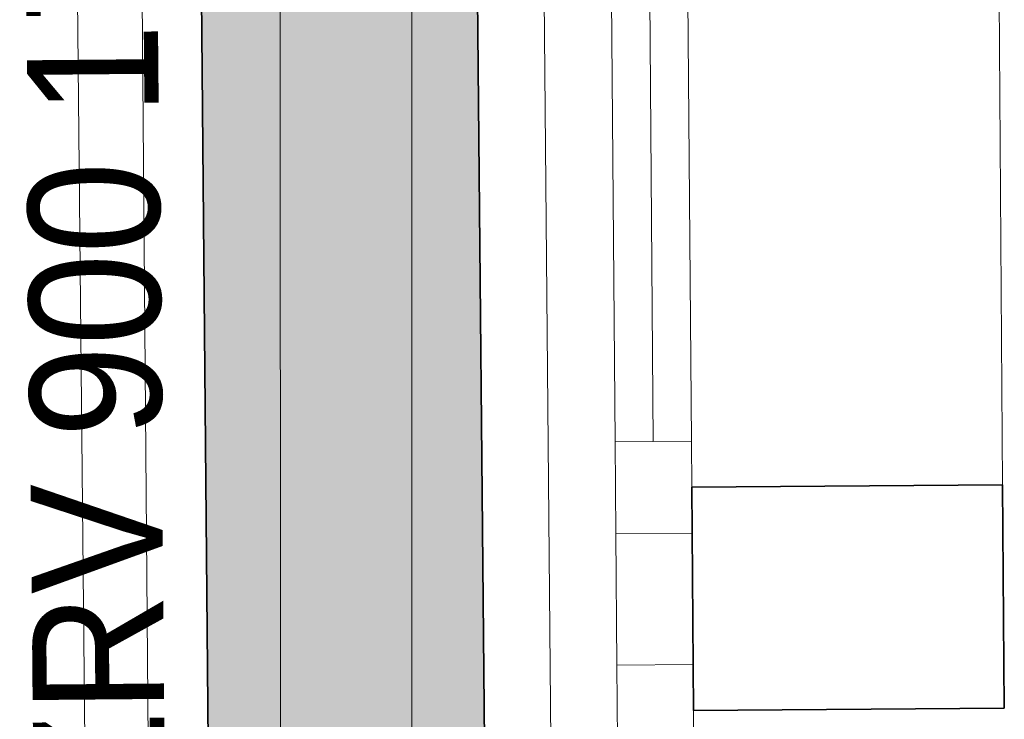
# Model space of a CAD drawing. Extents: x -223 to 557, y -138 to 606.
# Tile 274 of 347: x 305 to 320, y 187 to 198. Entities that reach past the tile are written whole.
import ezdxf
from ezdxf.lldxf.tags import DXFTag

# ---------------------------------------------------------------- set-up
doc = ezdxf.new("R2010")
doc.units = 0
doc.layers.get('0').update_dxf_attribs({"lineweight": 35})
for name, color, linetype, lineweight in [('5_EG-AUSBAU', 7, 'Continuous', 25), ('5_EG-BESTAND', 7, 'Continuous', 25), ('5_EG-HLSE', 7, 'Continuous', 25), ('5_EG-NEU', 7, 'Continuous', 25), ('H_Heizkoerpertext', 7, 'Continuous', 35)]:
    doc.layers.add(name, color=color, linetype=linetype, lineweight=lineweight)
doc.layers.add('H_Heizkoerper', color=1, linetype='Continuous', lineweight=35, true_color=0xff0000)
doc.layers.add('H_Heizkoerperflaeche', color=7, linetype='Continuous', lineweight=35, true_color=0xc0c0c0)
doc.styles.get("Standard").update_dxf_attribs({"font": 'arial.ttf'})
tags = doc.linetypes.add('ALL_S14', pattern=[0.002, 0.001, -0.001]).pattern_tags.tags
tags[6:7] = [DXFTag(74, 4), DXFTag(75, 0), DXFTag(340, '0'), DXFTag(46, 1.0), DXFTag(50, 0.0), DXFTag(44, 0.0), DXFTag(45, 0.0)]
tags[4:5] = [DXFTag(74, 4), DXFTag(75, 0), DXFTag(340, '0'), DXFTag(46, 1.0), DXFTag(50, 0.0), DXFTag(44, 0.0), DXFTag(45, 0.0)]
tags = doc.linetypes.add('PUNKT2_S9', pattern=[0.0005, 0, -0.0005]).pattern_tags.tags
tags[6:7] = [DXFTag(74, 4), DXFTag(75, 0), DXFTag(340, '0'), DXFTag(46, 1.0), DXFTag(50, 0.0), DXFTag(44, 0.0), DXFTag(45, 0.0)]
tags[4:5] = [DXFTag(74, 4), DXFTag(75, 0), DXFTag(340, '0'), DXFTag(46, 1.0), DXFTag(50, 0.0), DXFTag(44, 0.0), DXFTag(45, 0.0)]

# ---------------------------------------------------------------- blocks, each defined once
blk = doc.blocks.new('Referenz-A07ALDUO1N', base_point=(-167.675, -99.33))
at = {"layer": '5_EG-AUSBAU', "color": 0, "lineweight": 13}
for p, q in [((305.792, 165.893), (305.35, 211.85)), ((312.864, 166.557), (312.457, 211.596))]:
    blk.add_line(p, q, dxfattribs=at)
at = {"layer": '5_EG-BESTAND', "color": 0, "linetype": 'PUNKT2_S9', "lineweight": 13, "ltscale": 0.13}
blk.add_line((306.352, 212.815), (306.724, 164.981), dxfattribs=at)
at = {"layer": '5_EG-BESTAND', "color": 0, "lineweight": 13}
blk.add_line((319.401, 211.894), (319.554, 190.855), dxfattribs=at)
at = {"layer": '5_EG-BESTAND', "color": 0, "lineweight": 35}
for p, q in [((314.824, 190.818), (319.554, 190.855)), ((319.554, 190.855), (319.581, 187.455)), ((314.851, 187.418), (314.824, 190.818)), ((319.581, 187.455), (314.851, 187.418))]:
    blk.add_line(p, q, dxfattribs=at)
at = {"layer": '5_EG-HLSE', "color": 0, "linetype": 'ALL_S14', "lineweight": 13, "ltscale": 0.13}
for p, q in [((308.568, 169.108), (308.564, 209.108)), ((310.564, 209.108), (310.568, 169.108))]:
    blk.add_line(p, q, dxfattribs=at)
at = {"layer": '5_EG-NEU', "color": 0, "lineweight": 13}
for p, q in [((313.659, 191.509), (313.504, 211.148)), ((314.664, 211.157), (314.819, 191.518)), ((314.169, 200.332), (314.239, 191.513)), ((314.819, 191.518), (313.659, 191.509)), ((313.659, 191.509), (314.819, 191.518)), ((313.67, 190.109), (313.659, 191.509)), ((314.819, 191.518), (314.83, 190.118)), ((314.83, 190.118), (313.67, 190.109)), ((313.67, 190.109), (314.83, 190.118)), ((313.686, 188.109), (313.67, 190.109)), ((314.83, 190.118), (314.845, 188.118)), ((313.685, 188.109), (314.845, 188.118)), ((313.696, 186.709), (313.685, 188.109)), ((314.845, 188.118), (313.686, 188.109)), ((314.845, 188.118), (314.856, 186.718))]:
    blk.add_line(p, q, dxfattribs=at)
blk = doc.blocks.new('Heizkörper-A07ALDUW1N', base_point=(302.67, 167.692))
at = {"color": 0, "linetype": 'ByBlock', "lineweight": -2, "ltscale": 0.35}
for p, q in [((307.611, 171.258), (307.287, 207.136)), ((311.487, 207.174), (311.811, 171.296))]:
    blk.add_line(p, q, dxfattribs=at)
at = {"layer": 'H_Heizkoerperflaeche', "linetype": 'ByBlock', "lineweight": -2, "ltscale": 0.35}
for points in [[(307.611, 171.296), (311.487, 207.136), (307.287, 207.136)], [(311.811, 171.296), (307.611, 171.296), (311.487, 207.136)]]:
    blk.add_solid(points, dxfattribs=at)
at = {"layer": 'H_Heizkoerpertext', "linetype": 'ByBlock', "lineweight": -2, "ltscale": 0.35, "insert": (304.94, 171.723), "char_height": 2, "attachment_point": 1, "rotation": 90.5178}
blk.add_mtext('{\\W0.9;\\fArial;Radiavector ZRV 900 1794 210}', dxfattribs=at)

msp = doc.modelspace()

# ---------------------------------------------------------------- block references
at = {"color": 251, "lineweight": 25, "ltscale": 0.25, "true_color": 0x585858}
msp.add_blockref('Referenz-A07ALDUO1N', (-167.675, -99.33), dxfattribs=at)
at = {"layer": 'H_Heizkoerper', "ltscale": 0.35}
msp.add_blockref('Heizkörper-A07ALDUW1N', (302.67, 167.692), dxfattribs=at)

doc.saveas('drawing.dxf')
